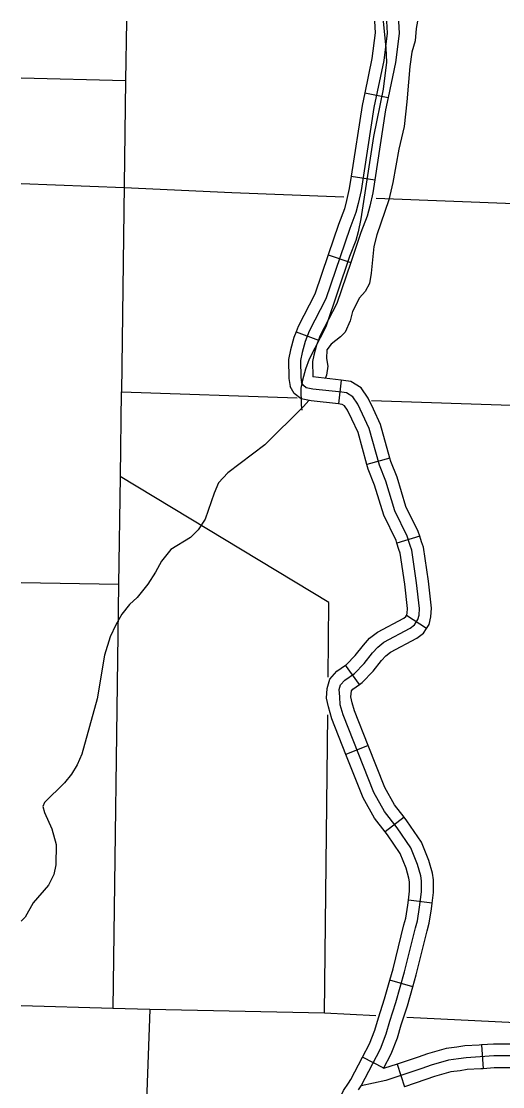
# Model space of a CAD drawing. Extents: x 653372 to 905732, y 627442 to 787275.
# Drawn here: x 818776 to 821797, y 705036 to 711727 of the extents above; entities that cross this region are included whole.
import ezdxf

# ---------------------------------------------------------------- set-up
doc = ezdxf.new("R2010")
doc.units = 0
for name, color, linetype in [('Level 32', 7, 'Continuous'), ('Level 35', 7, 'Continuous'), ('Level 4', 7, 'Continuous'), ('Level 5', 7, 'Continuous'), ('Level 7', 7, 'Continuous')]:
    doc.layers.add(name, color=color, linetype=linetype)

msp = doc.modelspace()

# ---------------------------------------------------------------- linework, layer by layer
at = {"layer": 'Level 32'}
for p, q in [((820931.4, 711278.4), (821078.2, 711247.7)), ((820846, 710753.4), (820994.3, 710730.5)), ((820701.3, 710260.7), (820843.3, 710212.4)), ((820499.9, 709776.6), (820640.4, 709724)), ((820782.2, 709473.5), (820765.8, 709324.4)), ((821088.4, 708983), (820943.7, 708943.5)), ((821276, 708494.2), (821133, 708448.8)), ((821317.9, 707912.9), (821192.6, 707995.5)), ((820897.7, 707561.4), (820811, 707683.8)), ((820952.5, 707178.1), (820812.9, 707123.2)), ((821177.7, 706728.6), (821059.9, 706635.8)), ((821353.6, 706188), (821204.9, 706207.5)), ((821232.5, 705663.5), (821088.1, 705704.2)), ((821664.2, 705299.1), (821674.8, 705149.4)), ((821050.5, 705152.9), (820917.6, 705222.5)), ((821134, 705178.6), (821181.3, 705036.3))]:
    msp.add_line(p, q, dxfattribs=at)
for points in [[(821067.8, 711726.6), (821070.9, 711652.1), (821050.5, 711481.1), (820988.4, 711184.4), (820908, 710663.6), (820889.9, 710582.7), (820875.1, 710526.8), (820836.7, 710426.1), (820686.4, 709983.4), (820581.5, 709780.5), (820557.6, 709716.7), (820537.8, 709646.5), (820528.6, 709597.3), (820530.2, 709489.6), (820535.1, 709458.4)], [(821047.7, 711726.6), (821064, 711558.9), (821067.8, 711470.1), (821047.7, 711299.7), (820986.2, 711004.2), (820906.9, 710485.5), (820888.9, 710405), (820874.2, 710349.3), (820836.1, 710249), (820687, 709808), (820582.8, 709605.9), (820559.1, 709542.3), (820539.5, 709472.4), (820530.4, 709423.4), (820532.1, 709316.2), (820537, 709285.1)], [(820992.7, 711726.6), (820995.8, 711655), (820976.5, 711493.3), (820931.4, 711278.4)], [(821142.9, 711726.6), (821146.1, 711649.3), (821124.6, 711468.9), (821078.2, 711247.6)], [(820931.4, 711278.4), (820914.5, 711197.8), (820846, 710753.4)], [(821078.2, 711247.6), (821062.2, 711171), (820994.3, 710730.5)], [(820846, 710753.4), (820834.3, 710677.5), (820817, 710600.5), (820803.6, 710549.8), (820766.1, 710451.5), (820701.3, 710260.7)], [(820994.3, 710730.5), (820981.8, 710649.6), (820962.8, 710564.8), (820946.6, 710503.7), (820907.2, 710400.7), (820843.3, 710212.4)], [(820701.3, 710260.7), (820617.2, 710012.8), (820512.8, 709810.9), (820499.9, 709776.6)], [(820843.3, 710212.4), (820755.6, 709953.9), (820650.1, 709750), (820640.4, 709724)], [(820499.9, 709776.6), (820486.2, 709740), (820464.7, 709663.5), (820453.5, 709603.7), (820455.3, 709483.2), (820463.1, 709433.5)], [(820640.4, 709724), (820628.9, 709693.3), (820610.9, 709629.4), (820603.7, 709590.8), (820605.2, 709493)], [(820891, 705017.1), (820907.7, 705042.1), (821029.1, 705273.6), (821064.8, 705367.6), (821088.5, 705446.8), (821127, 705565.9), (821181.3, 705758.2), (821249.6, 706033.5), (821261.6, 706078.7), (821274.9, 706164.7), (821287.4, 706260.3), (821286.6, 706329.2), (821282.1, 706360.8), (821262, 706432.2), (821220.5, 706536), (821135.1, 706661.4), (821054.5, 706763.8), (820988.1, 706882.9), (820795.8, 707371.5), (820777, 707434.9), (820774.6, 707483.5), (820771.2, 707530.1), (820778.8, 707559), (820805.9, 707588.2), (820866.3, 707631), (820927.6, 707693.9), (820979.7, 707761.5), (821012.8, 707797.3), (821051.5, 707827.2), (821217, 707916.3), (821243.8, 707936.8), (821265.1, 707969.2), (821271.8, 707998.1), (821275, 708039.7), (821256.5, 708201.2), (821226.8, 708405.8), (821216.4, 708433.9), (821197.2, 708494.3), (821119.9, 708652.4), (821063.4, 708838.3), (821022.8, 708938.5), (820959.7, 709169.3), (820917.8, 709259.7), (820887.7, 709322.7), (820856.1, 709368.3), (820816.1, 709392.7), (820787.2, 709397.5), (820605.6, 709417.5), (820563.2, 709425.5), (820546.1, 709438.7), (820535.1, 709458.4)], [(820782.2, 709473.5), (820605.2, 709493)], [(821088.4, 708983), (821030.4, 709195.1), (820985.7, 709291.6), (820952.8, 709360.5), (820908.7, 709424), (820842.8, 709464.4), (820797.4, 709471.8), (820782.2, 709473.5)], [(820765.8, 709324.4), (820594.5, 709343.3), (820531.6, 709355.2), (820488.2, 709388.6), (820463.1, 709433.5)], [(820943.7, 708943.5), (820889, 709143.4), (820849.9, 709227.8), (820822.6, 709284.9), (820803.5, 709312.5), (820789.5, 709321.1), (820777, 709323.2), (820765.8, 709324.4)], [(821276, 708494.2), (821267, 708522.3), (821189.9, 708680), (821134.2, 708863.4), (821094, 708962.6), (821088.4, 708983)], [(821133, 708448.8), (821127.4, 708466.3), (821049.9, 708624.8), (820992.6, 708813.3), (820951.6, 708914.4), (820943.7, 708943.5)], [(821192.6, 707995.5), (821195.1, 707999.2), (821197.4, 708009.4), (821199.6, 708038.3), (821182.2, 708191.6), (821153.7, 708387.2), (821145.5, 708409.6), (821133, 708448.8)], [(821317.9, 707912.9), (821335.1, 707939.1), (821346.1, 707986.7), (821350.3, 708041.1), (821330.9, 708210.8), (821299.9, 708424.3), (821287.4, 708458.3), (821276, 708494.2)], [(820811, 707683.8), (820817.3, 707688.3), (820870.9, 707743.2), (820922.3, 707809.9), (820961.9, 707852.8), (821010.5, 707890.3), (821176.1, 707979.5), (821188.1, 707988.7), (821192.6, 707995.5)], [(820897.7, 707561.4), (820915.2, 707573.8), (820984.3, 707644.7), (821037.1, 707713), (821063.6, 707741.8), (821092.4, 707764.1), (821257.8, 707853.1), (821299.4, 707885), (821317.9, 707912.9)], [(820812.9, 707123.2), (820724.8, 707347.1), (820702.6, 707422.2), (820690.8, 707476.9), (820695.4, 707537.2), (820711.1, 707596.2), (820756.1, 707644.9), (820811, 707683.8)], [(820952.5, 707178.1), (820866.8, 707395.9), (820851.5, 707447.6), (820843.6, 707483.7), (820846.9, 707522.2), (820855.6, 707531.6), (820897.7, 707561.4)], [(821177.7, 706728.6), (821117.1, 706805.5), (821056.1, 706915), (820952.5, 707178.1)], [(821059.9, 706635.8), (820991.9, 706722), (820920.2, 706850.8), (820812.9, 707123.2)], [(821353.6, 706188), (821362.5, 706255.8), (821361.5, 706335), (821355.6, 706376.3), (821333.2, 706456.4), (821287.1, 706571.5), (821195.7, 706705.8), (821177.7, 706728.6)], [(821204.9, 706207.5), (821212.4, 706264.7), (821211.7, 706323.4), (821208.5, 706345.3), (821190.9, 706408.1), (821153.9, 706500.5), (821074.6, 706617.1), (821059.9, 706635.8)], [(821088.1, 705704.2), (821108.7, 705777.4), (821177, 706052.2), (821188.1, 706094.1), (821200.6, 706175.3), (821204.9, 706207.5)], [(821232.5, 705663.5), (821253.8, 705739), (821322.3, 706014.9), (821335.1, 706063.4), (821349.1, 706154.1), (821353.6, 706188)], [(820917.6, 705222.5), (820960.6, 705304.5), (820993.8, 705391.7), (821016.9, 705469.1), (821055.2, 705587.6), (821088.1, 705704.2)], [(821049.2, 705150.4), (821097.6, 705242.8), (821135.9, 705343.5), (821160.2, 705424.5), (821198.8, 705544.2), (821232.5, 705663.5)], [(821664.2, 705299.1), (821649.6, 705298), (821559, 705292.7), (821508.8, 705285), (821441.5, 705276.6), (821324.3, 705242.7), (821266, 705222.6), (821134, 705178.6)], [(822132.5, 705349.3), (822119.2, 705337.4), (822058, 705313.2), (822017.4, 705306.2), (821974.3, 705304.1), (821738.4, 705304.3), (821664.2, 705299.1)], [(821976.1, 705229.1), (821741.1, 705229.3), (821654.5, 705223.2), (821566.9, 705218), (821519.1, 705210.7), (821456.7, 705202.9), (821347, 705171.2), (821290.1, 705151.5), (821062.5, 705075.8), (820907.7, 705042.1)], [(822232.4, 705237.4), (822199.2, 705207.8), (822098.8, 705168), (822033.9, 705156.8), (821977.8, 705154.1), (821743.7, 705154.3), (821674.8, 705149.4)], [(820684.1, 704738.6), (820730, 704870.2), (820798.1, 705013.3), (820828.7, 705058.9), (820843.2, 705080.5), (820917.6, 705222.5)], [(821134, 705178.6), (821049.2, 705150.4)], [(821674.8, 705149.4), (821659.3, 705148.3), (821574.8, 705143.4), (821529.5, 705136.4), (821471.9, 705129.2), (821369.7, 705099.7), (821314.2, 705080.5), (821181.3, 705036.3)]]:
    msp.add_lwpolyline(points, dxfattribs=at)
at = {"layer": 'Level 35'}
for points in [[(821262.8, 711726.6), (821253.7, 711681.2), (821248, 711603), (821225.6, 711532.5), (821213.4, 711442.8), (821206.3, 711344.2), (821195.1, 711220.2), (821179.1, 711066.2), (821144.7, 710924), (821125.5, 710818.4), (821106.9, 710714.6), (821082.5, 710605.6), (821006.4, 710386.2), (820988.4, 710313.4), (820971, 710145.3), (820960.1, 710080.3), (820933.4, 710029.6), (820898.8, 709990), (820854.6, 709904.5), (820838.8, 709846.6), (820808.7, 709774.9), (820779.3, 709744.2), (820719.6, 709700), (820693.1, 709663.3), (820690.3, 709608.2), (820698.6, 709560), (820691.9, 709505), (820683.1, 709484.4)], [(820581.1, 709345.8), (820546, 709307.7), (820304.5, 709066.6), (820070.8, 708890.5), (820012.9, 708829.2), (819985, 708764.5), (819928.7, 708601), (819884.7, 708533.4), (819838, 708486), (819713.9, 708410.6), (819655.8, 708336.3), (819618.8, 708267.7), (819569.7, 708191.2), (819502.5, 708109), (819454.8, 708064.6), (819406.9, 708003.1), (819368, 707935.6), (819332.9, 707860.9), (819297.3, 707745.2), (819252.4, 707471.3), (819156.5, 707124), (819125.5, 707057.3), (819091.7, 706998.7), (819046.9, 706945.2), (818921.1, 706821.7), (818911.7, 706794.8), (818920.2, 706757.6), (818966.8, 706655.8), (818993.5, 706557.2), (818991.7, 706429), (818979.8, 706368), (818945.9, 706301.4), (818849.2, 706191.5), (818798.9, 706101.1), (818775.8, 706076.2)]]:
    msp.add_lwpolyline(points, dxfattribs=at)
at = {"layer": 'Level 4'}
for points in [[(819582.3, 705521.5), (819349.4, 705528.2), (818775.8, 705544.9)], [(820999.7, 705481.4), (820679, 705497.6)], [(822175.5, 705421.9), (821194.5, 705471.5)]]:
    msp.add_lwpolyline(points, dxfattribs=at)
at = {"layer": 'Level 5'}
for points in [[(819435.4, 711726.6), (819430, 711354.1)], [(818775.8, 710708.8), (819420.3, 710683.6)], [(819420.3, 710683.6), (820096.3, 710651.1), (820800.2, 710623.7)], [(821003.6, 710615.8), (824683.7, 710472.7)], [(819402.7, 709398.8), (819395.4, 708868)], [(819386, 708189.8), (819349.4, 705528.2)]]:
    msp.add_lwpolyline(points, dxfattribs=at)
at = {"layer": 'Level 7'}
for points in [[(818775.8, 711372.1), (819430.3, 711354.1), (819420.6, 710698), (819404, 709398.8), (820506.7, 709361.6)], [(820973.1, 709345.8), (824667.7, 709221.1), (824665.1, 707057.5)], [(820701.1, 707608.5), (820706, 708077.1), (819395.4, 708868), (819386, 708189.8), (818775.8, 708201.1)], [(820679, 705497.6), (820698.6, 707371.6)], [(820679, 705497.6), (819582.3, 705521.5), (819434.2, 701446.4), (818775.8, 701462.2)]]:
    msp.add_lwpolyline(points, dxfattribs=at)

doc.saveas('drawing.dxf')
